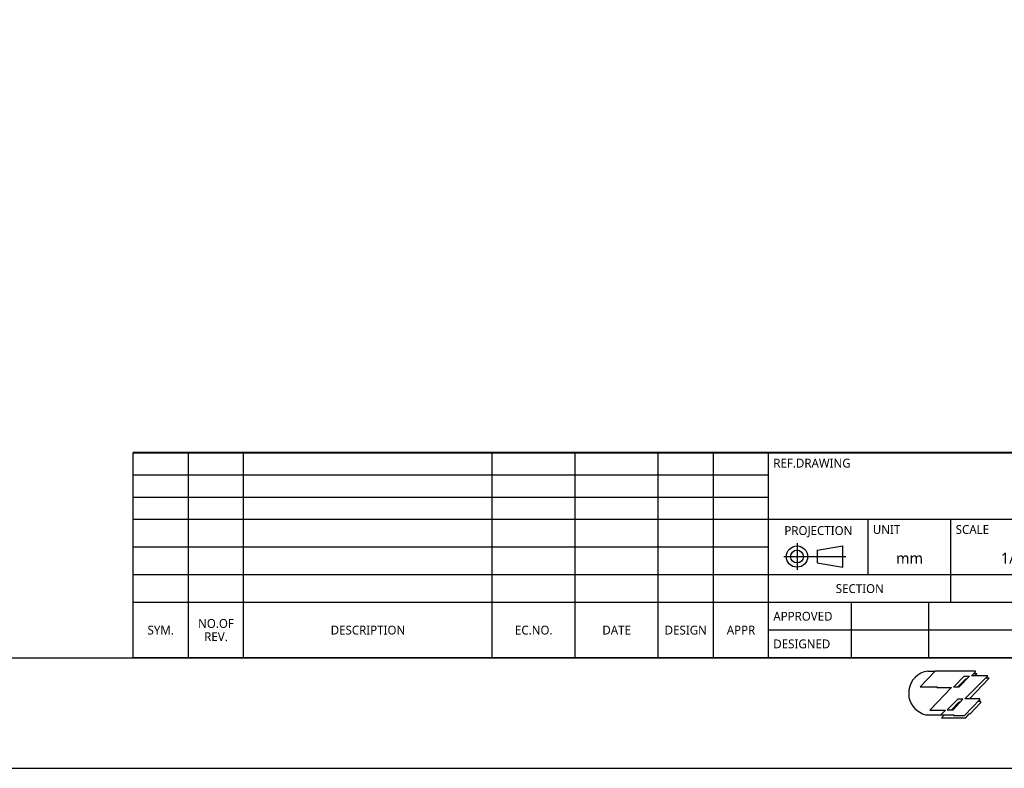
# Model space of a CAD drawing. Header units: millimetres. Extents: x -491 to 2059, y -393 to 795.
# Tile 275 of 323: x 1398 to 1754, y -393 to -122. Entities that reach past the tile are written whole.
import ezdxf

# ---------------------------------------------------------------- set-up
doc = ezdxf.new("R2010")
doc.units = ezdxf.units.MM
doc.header["$LTSCALE"] = 462.55
doc.layers.get('0').update_dxf_attribs({"linetype": 'CONTINUOUS'})
doc.styles.add('TEXTSTYLE_3', font='malgun.ttf')

# ---------------------------------------------------------------- blocks, each defined once
blk = doc.blocks.new('TABLE_BL0', base_point=(3662.5, 192.812))
at = {"color": 134}
for p, q in [((4100, 285.625), (3225, 285.625)), ((3225, 100), (3225, 285.625)), ((4100, 100), (4100, 285.625)), ((4100, 285), (3225, 285)), ((3450, 225), (3450, 285)), ((3675, 100), (3675, 285)), ((4100, 225), (3225, 225)), ((3315, 175), (3315, 225)), ((3390, 150), (3390, 225)), ((3500, 175), (3500, 225)), ((4100, 175), (3225, 175)), ((3990, 100), (3990, 175)), ((3675, 150), (3225, 150)), ((3300, 100), (3300, 150)), ((3370, 100), (3370, 150)), ((3450, 100), (3450, 150)), ((3525, 100), (3525, 150)), ((3595, 100), (3595, 150)), ((3675, 125), (3225, 125)), ((4100, 100), (3225, 100))]:
    blk.add_line(p, q, dxfattribs=at)
at = {"color": 134, "line_spacing_factor": 0.9, "style": 'TEXTSTYLE_3'}
for s, insert, char_height, width, attachment_point in [('REF.DRAWING', (3229.25, 280), 8, 71.13944, 1), ('PROJECT NO.', (3454.25, 280), 8, 67.16534, 1), ('TITLE', (3679.25, 280), 8, 25.92593, 1), ('ZRC-0306N', (3887.5, 252.5), 15, 108.24021, 2), ('PROJECTION', (3270, 219), 8, 64.3543, 2), ('UNIT', (3319.25, 220), 8, 25.21481, 1), ('SCALE', (3394.25, 220), 8, 31.4963, 1), ('TOLERANCE', (3504.25, 220), 8, 60.4703, 1), ('NAME', (3679.25, 220), 8, 31.76296, 1), ('mm', (3352.5, 195), 10, 24.44444, 2), ('1/5', (3445, 195), 10, 20.81481, 2), ('KS B 0412-m ', (3587.5, 195), 10, 87.11111, 2), ('DRAWING NO.', (3679.25, 170), 8, 74.43627, 1), ('SHEET NO.', (3994.25, 170), 8, 54.44755, 1), ('SECTION', (3307.5, 166.5), 8, 44.85926, 2), ('ROBOT DEVELOPMENT DIV.', (3532.5, 166.5), 8, 139.39855, 2), ('APPROVED', (3229.25, 141.5), 8, 56.02879, 1), ('CADCHK', (3454.25, 141.5), 8, 44, 1), ('2-2', (4045, 130), 10, 21.03704, 2), ('DESIGNED', (3229.25, 116.5), 8, 52.77037, 1), ('CHECKED', (3454.25, 116.5), 8, 48.17778, 1)]:
    blk.add_mtext(s, dxfattribs=dict(at, insert=insert, char_height=char_height, width=width, attachment_point=attachment_point))
blk = doc.blocks.new('TABLE_BL1', base_point=(2937.5, 192.81))
at = {"color": 134}
for p, q in [((3225, 285.63), (2650, 285.63)), ((2650, 100), (2650, 285.63)), ((3225, 100), (3225, 285.63)), ((3225, 285), (2650, 285)), ((2700, 100), (2700, 285)), ((2750, 100), (2750, 285)), ((2975, 100), (2975, 285)), ((3050, 100), (3050, 285)), ((3125, 100), (3125, 285)), ((3175, 100), (3175, 285)), ((3225, 265), (2650, 265)), ((3225, 245), (2650, 245)), ((3225, 225), (2650, 225)), ((3225, 200), (2650, 200)), ((3225, 175), (2650, 175)), ((3225, 150), (2650, 150)), ((3225, 100), (2650, 100))]:
    blk.add_line(p, q, dxfattribs=at)
at = {"color": 134, "char_height": 8, "attachment_point": 2, "line_spacing_factor": 0.9, "style": 'TEXTSTYLE_3'}
for s, insert, width in [('NO.OF\\PREV.', (2725, 135), 33.1221), ('SYM.', (2675, 129), 24.9185), ('DESCRIPTION ', (2862.5, 129), 72.8593), ('EC.NO.', (3012.5, 129), 34.2184), ('DATE', (3087.5, 129), 25.905), ('DESIGN', (3150, 129), 39.0519), ('APPR', (3200, 129), 26.7852)]:
    blk.add_mtext(s, dxfattribs=dict(at, insert=insert, width=width))
blk = doc.blocks.new('A_BL2', base_point=(3266.84, 191.56))
at = {"color": 134}
for p, q in [((3250.68, 203.58), (3250.68, 179.53)), ((3268.8, 197.31), (3292.1, 201.1)), ((3268.8, 197.31), (3268.8, 185.7)), ((3292.1, 181.9), (3292.1, 201.1)), ((3238.76, 191.5), (3294.91, 191.5)), ((3268.8, 185.7), (3292.1, 181.9))]:
    blk.add_line(p, q, dxfattribs=at)
for radius in [9.6, 5.81]:
    blk.add_circle((3250.68, 191.5), radius, dxfattribs=at)
blk = doc.blocks.new('EEEEE')
at = {"color": 7}
blk.add_line((50, 100), (4100, 100), dxfattribs=at)
at = {"color": 134}
for p, q in [((3375.728, 87.818), (3362.167, 73.637)), ((3368.948, 87.818), (3375.644, 87.729)), ((3412.13, 87.818), (3375.728, 87.818)), ((3392.145, 73.459), (3401.958, 83.18)), ((3403.03, 80.594), (3395.965, 73.459)), ((3406.599, 83.18), (3397.141, 73.459)), ((3401.958, 83.18), (3406.599, 83.18)), ((3402.584, 62.935), (3423.461, 83.715)), ((3404.083, 80.594), (3403.03, 80.594)), ((3406.624, 62.935), (3424.621, 81.396)), ((3408.562, 83.715), (3412.13, 87.372)), ((3423.461, 83.715), (3408.562, 83.715)), ((3410.477, 85.677), (3413.29, 85.677)), ((3413.29, 85.677), (3411.419, 83.715)), ((3412.13, 87.372), (3412.13, 87.818)), ((3424.621, 81.396), (3421.132, 81.396)), ((3362.167, 73.637), (3377.87, 73.637)), ((3390.361, 72.924), (3370.732, 52.59)), ((3377.87, 73.637), (3377.334, 72.924)), ((3377.334, 72.924), (3390.361, 72.924)), ((3397.141, 73.459), (3392.145, 73.459)), ((3351.996, 71.003), (3351.996, 64.006)), ((3396.16, 62.49), (3386.613, 52.947)), ((3391.877, 52.947), (3400.71, 62.49)), ((3400.71, 62.49), (3396.16, 62.49)), ((3416.056, 62.935), (3402.584, 62.935)), ((3416.056, 62.133), (3416.056, 62.935)), ((3396.963, 59.814), (3390.376, 52.947)), ((3398.234, 59.814), (3396.963, 59.814)), ((3402.227, 47.864), (3416.056, 62.133)), ((3407.491, 49.291), (3417.127, 59.368)), ((3417.127, 60.438), (3414.414, 60.438)), ((3417.127, 59.368), (3417.127, 60.438)), ((3367.074, 48.399), (3392.68, 48.399)), ((3370.732, 52.59), (3384.918, 52.59)), ((3384.918, 52.59), (3380.725, 48.399)), ((3384.117, 48.399), (3381.528, 45.634)), ((3381.528, 45.634), (3403.387, 45.634)), ((3386.613, 52.947), (3391.877, 52.947)), ((3392.68, 48.399), (3392.234, 47.864)), ((3392.234, 47.864), (3402.227, 47.864)), ((3403.387, 45.634), (3406.42, 49.291)), ((3406.42, 49.291), (3407.491, 49.291))]:
    blk.add_line(p, q, dxfattribs=at)
for centre, radius, start, end in [((3371.609, 68.182), 19.815, 97.71868, 171.814666), ((3372.966, 69.178), 21.599, 193.856036, 254.169499)]:
    blk.add_arc(centre, radius, start, end, dxfattribs=at)
for name, p in [('TABLE_BL1', (2937.5, 192.813)), ('TABLE_BL0', (3662.5, 192.812)), ('A_BL2', (3266.836, 191.556))]:
    blk.add_blockref(name, p)

msp = doc.modelspace()

# ---------------------------------------------------------------- linework, layer by layer
at = {"color": 4}
msp.add_lwpolyline([(379.17, -392.53), (2059.17, -392.53), (2059.17, 795.47), (379.17, 795.47)], close=True, dxfattribs=at)

# ---------------------------------------------------------------- block references
at = {"xscale": 0.4, "yscale": 0.4, "zscale": 0.4}
msp.add_blockref('EEEEE', (379.17, -392.53), dxfattribs=at)

doc.saveas('drawing.dxf')
